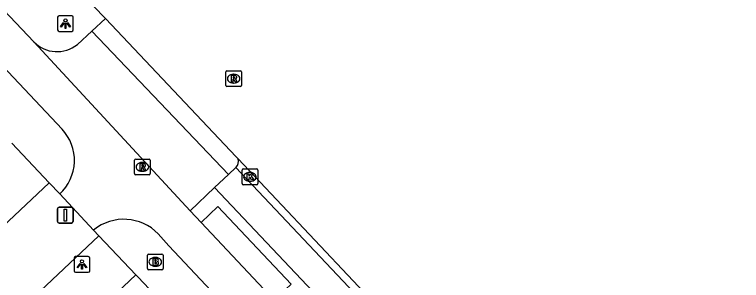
# Model space of a CAD drawing. Extents: x 162542 to 163144, y 380786 to 381511.
# Drawn here: x 162954.86 to 163001.13, y 381401.83 to 381418.74 of the extents above; entities that cross this region are included whole.
import ezdxf

# ---------------------------------------------------------------- set-up
doc = ezdxf.new("R2010")
doc.units = 0
for name, color, linetype in [('IMGEO_Afsluitpaal', 7, 'Continuous'), ('IMGEO_Berm_open', 7, 'Continuous'), ('IMGEO_Brandkraan', 7, 'Continuous'), ('IMGEO_Fietspad_gesloten', 7, 'Continuous'), ('IMGEO_Kolk', 7, 'Continuous'), ('IMGEO_Lichtpunt', 7, 'Continuous'), ('IMGEO_Parkeervlak_open', 7, 'Continuous'), ('IMGEO_Rijbaan_lokaal_gesloten', 7, 'Continuous'), ('IMGEO_Rijbaan_lokaal_open', 7, 'Continuous'), ('IMGEO_Rioolput', 7, 'Continuous'), ('IMGEO_Voetpad_gesloten', 7, 'Continuous'), ('IMGEO_Voetpad_open', 7, 'Continuous')]:
    doc.layers.add(name, color=color, linetype=linetype)

msp = doc.modelspace()

# ---------------------------------------------------------------- linework, layer by layer
at = {"layer": 'IMGEO_Afsluitpaal'}
for p, q in [((162957.696, 381406.486), (162958.486, 381406.486)), ((162958.486, 381406.486), (162957.696, 381406.486)), ((162957.596, 381405.586), (162957.596, 381406.386)), ((162957.596, 381406.386), (162957.596, 381405.586)), ((162958.586, 381406.386), (162958.586, 381405.586)), ((162958.586, 381405.586), (162958.586, 381406.386)), ((162958.486, 381405.486), (162957.696, 381405.486)), ((162957.696, 381405.486), (162958.486, 381405.486))]:
    msp.add_line(p, q, dxfattribs=at)
msp.add_lwpolyline([(162958.016, 381406.361), (162958.166, 381406.361), (162958.166, 381405.611), (162958.016, 381405.611), (162958.016, 381406.361)], dxfattribs=at)
for centre, start, end in [((162957.696, 381406.386), 90, 180), ((162957.696, 381406.386), 90, 180), ((162958.486, 381406.386), 0, 90), ((162958.486, 381406.386), 360, 90), ((162957.696, 381405.586), 180, 270), ((162957.696, 381405.586), 180, 270), ((162958.486, 381405.586), 270, 0), ((162958.486, 381405.586), 270, 0)]:
    msp.add_arc(centre, 0.1, start, end, dxfattribs=at)
at = {"layer": 'IMGEO_Berm_open'}
msp.add_lwpolyline([(162971.389, 381400.57), (162972.467, 381401.596), (162967.802, 381406.534), (162966.735, 381405.518)], dxfattribs=at)
at = {"layer": 'IMGEO_Brandkraan'}
for p, q in [((162963.322, 381402.589), (162963.322, 381403.441)), ((162963.397, 381403.515), (162964.249, 381403.515)), ((162963.81, 381403.295), (162963.835, 381403.295)), ((162964.323, 381403.441), (162964.323, 381402.589)), ((162963.833, 381402.735), (162963.808, 381402.735)), ((162964.249, 381402.515), (162963.397, 381402.515))]:
    msp.add_line(p, q, dxfattribs=at)
for points in [[(162963.322, 381402.589), (162963.322, 381403.441)], [(162963.397, 381403.515), (162964.249, 381403.515)], [(162963.67, 381403.215), (162963.67, 381402.815), (162963.883, 381402.815)], [(162963.901, 381403.215), (162963.67, 381403.215)], [(162964.323, 381403.441), (162964.323, 381402.589)], [(162963.849, 381403.134), (162963.795, 381403.134), (162963.795, 381403.058)], [(162963.795, 381403.058), (162963.848, 381403.058)], [(162963.857, 381402.982), (162963.795, 381402.982), (162963.795, 381402.901)], [(162963.795, 381402.901), (162963.857, 381402.901)], [(162964.249, 381402.515), (162963.397, 381402.515)]]:
    msp.add_lwpolyline(points, dxfattribs=at)
for centre, radius, start, end in [((162963.399, 381403.439), 0.0765, 91.552, 178.448), ((162963.399, 381403.439), 0.0765, 91.552, 178.448), ((162963.905, 381403.07), 0.145, 59.4692, 91.5367), ((162963.93, 381403.117), 0.0922, 285.5137, 58.1501), ((162964.247, 381403.439), 0.0765, 1.552, 88.448), ((162964.247, 381403.439), 0.0765, 1.552, 88.448), ((162963.85, 381403.096), 0.0379, 267.8285, 90.9355), ((162963.858, 381402.941), 0.0404, 269.8759, 90.5077), ((162963.889, 381403.066), 0.251, 268.6676, 293.5347), ((162963.935, 381402.925), 0.105, 301.3115, 78.989), ((162963.399, 381402.591), 0.0765, 181.552, 268.448), ((162963.399, 381402.591), 0.0765, 181.552, 268.448), ((162964.247, 381402.591), 0.0765, 271.552, 358.448), ((162964.247, 381402.591), 0.0765, 271.552, 358.448)]:
    msp.add_arc(centre, radius, start, end, dxfattribs=at)
for centre, major_axis, ratio, start_param, end_param in [((162963.809, 381403.015), (-0.387, 0.002), 0.722429, 4.712389, 7.853982), ((162963.834, 381403.015), (-0.39, 0.002), 0.717154, 1.570796, 4.712389)]:
    msp.add_ellipse(centre, major_axis=major_axis, ratio=ratio, start_param=start_param, end_param=end_param, dxfattribs=at)
at = {"layer": 'IMGEO_Fietspad_gesloten'}
for points in [[(162957.886, 381411.451), (162910.11, 381462.135), (162880.899, 381493.236), (162880.222, 381493.944)], [(162952.639, 381420.664), (162956.091, 381417.005)], [(162956.091, 381417.005), (162966.037, 381406.271)], [(162966.037, 381406.271), (162966.735, 381405.518)], [(162966.735, 381405.518), (162971.389, 381400.57)], [(163031.58, 381332.883), (163031.061, 381333.507), (163029.021, 381335.741), (162999.586, 381366.961), (162964.692, 381404.043), (162964.015, 381404.795)]]:
    msp.add_lwpolyline(points, dxfattribs=at)
for centre, radius, start, end in [((162955.799, 381409.466), 2.881, 312.3461, 43.561), ((162961.824, 381402.669), 3.053, 44.1354, 129.0778)]:
    msp.add_arc(centre, radius, start, end, dxfattribs=at)
at = {"layer": 'IMGEO_Kolk'}
for p, q in [((162969.344, 381407.996), (162969.344, 381408.848)), ((162969.419, 381408.922), (162970.271, 381408.922)), ((162970.345, 381408.848), (162970.345, 381407.996)), ((162969.832, 381408.702), (162969.857, 381408.702)), ((162970.271, 381407.922), (162969.419, 381407.922)), ((162969.855, 381408.142), (162969.83, 381408.142))]:
    msp.add_line(p, q, dxfattribs=at)
for points in [[(162969.344, 381407.996), (162969.344, 381408.848)], [(162969.419, 381408.922), (162970.271, 381408.922)], [(162970.345, 381408.848), (162970.345, 381407.996)], [(162969.665, 381408.622), (162969.788, 381408.622), (162969.788, 381408.471), (162969.918, 381408.622), (162970.082, 381408.622), (162969.936, 381408.471), (162970.089, 381408.222), (162969.937, 381408.222), (162969.852, 381408.386), (162969.788, 381408.319), (162969.788, 381408.222), (162969.665, 381408.222), (162969.665, 381408.622)], [(162970.271, 381407.922), (162969.419, 381407.922)]]:
    msp.add_lwpolyline(points, dxfattribs=at)
for centre, start, end in [((162969.421, 381408.846), 91.552, 178.448), ((162969.421, 381408.846), 91.552, 178.448), ((162970.269, 381408.846), 1.552, 88.448), ((162970.269, 381408.846), 1.552, 88.448), ((162969.421, 381407.998), 181.552, 268.448), ((162969.421, 381407.998), 181.552, 268.448), ((162970.269, 381407.998), 271.552, 358.448), ((162970.269, 381407.998), 271.552, 358.448)]:
    msp.add_arc(centre, 0.0765, start, end, dxfattribs=at)
for centre, major_axis, ratio, start_param, end_param in [((162969.831, 381408.422), (-0.387, 0.002), 0.722429, 4.712389, 7.853982), ((162969.856, 381408.422), (-0.39, 0.002), 0.717154, 1.570796, 4.712389)]:
    msp.add_ellipse(centre, major_axis=major_axis, ratio=ratio, start_param=start_param, end_param=end_param, dxfattribs=at)
at = {"layer": 'IMGEO_Lichtpunt'}
for p, q in [((162957.609, 381418.573), (162957.609, 381417.766)), ((162957.609, 381418.573), (162957.609, 381417.766)), ((162958.511, 381418.668), (162957.703, 381418.668)), ((162958.511, 381418.668), (162957.703, 381418.668)), ((162958.605, 381417.766), (162958.605, 381418.573)), ((162958.605, 381417.766), (162958.605, 381418.573)), ((162957.703, 381417.672), (162958.511, 381417.672)), ((162957.703, 381417.672), (162958.511, 381417.672)), ((162958.658, 381403.254), (162958.658, 381402.447)), ((162958.658, 381403.254), (162958.658, 381402.447)), ((162959.56, 381403.349), (162958.752, 381403.349)), ((162959.56, 381403.349), (162958.752, 381403.349)), ((162959.654, 381402.447), (162959.654, 381403.254)), ((162959.654, 381402.447), (162959.654, 381403.254)), ((162958.752, 381402.353), (162959.56, 381402.353)), ((162958.752, 381402.353), (162959.56, 381402.353))]:
    msp.add_line(p, q, dxfattribs=at)
for points in [[(162957.983, 381418.237), (162958.022, 381418.209), (162957.834, 381417.947), (162957.796, 381417.974), (162957.983, 381418.237)], [(162958.085, 381418.189), (162958.132, 381418.189), (162958.132, 381417.867), (162958.085, 381417.867), (162958.085, 381418.189)], [(162958.195, 381418.209), (162958.233, 381418.236), (162958.42, 381417.974), (162958.381, 381417.946), (162958.195, 381418.209)], [(162959.032, 381402.918), (162959.071, 381402.89), (162958.883, 381402.628), (162958.845, 381402.655), (162959.032, 381402.918)], [(162959.134, 381402.87), (162959.181, 381402.87), (162959.181, 381402.548), (162959.134, 381402.548), (162959.134, 381402.87)], [(162959.244, 381402.89), (162959.282, 381402.917), (162959.469, 381402.655), (162959.43, 381402.627), (162959.244, 381402.89)]]:
    msp.add_lwpolyline(points, dxfattribs=at)
for centre in [(162958.108, 381418.371), (162959.157, 381403.052)]:
    msp.add_circle(centre, 0.0994, dxfattribs=at)
for centre, start, end in [((162957.703, 381418.573), 90, 180), ((162957.703, 381418.573), 90, 180), ((162958.511, 381418.573), 0, 90), ((162958.511, 381418.573), 0, 90), ((162957.703, 381417.766), 180, 270), ((162957.703, 381417.766), 180, 270), ((162958.511, 381417.766), 270, 0), ((162958.511, 381417.766), 270, 360), ((162958.752, 381403.254), 90, 180), ((162958.752, 381403.254), 90, 180), ((162959.56, 381403.254), 0, 90), ((162959.56, 381403.254), 0, 90), ((162958.752, 381402.447), 180, 270), ((162958.752, 381402.447), 180, 270), ((162959.56, 381402.447), 270, 0), ((162959.56, 381402.447), 270, 360)]:
    msp.add_arc(centre, 0.0946, start, end, dxfattribs=at)
at = {"layer": 'IMGEO_Parkeervlak_open'}
for points in [[(162968.953, 381409.023), (162990.12, 381386.604)], [(162967.597, 381407.742), (162981.223, 381393.359), (162987.332, 381386.91)]]:
    msp.add_lwpolyline(points, dxfattribs=at)
at = {"layer": 'IMGEO_Rijbaan_lokaal_gesloten'}
for points in [[(162958.147, 381421.118), (162959.133, 381420.073), (162960.647, 381418.489)], [(162960.647, 381418.489), (162968.965, 381409.691), (162969.089, 381409.559)], [(162969.089, 381409.559), (162991.047, 381386.293)]]:
    msp.add_lwpolyline(points, dxfattribs=at)
at = {"layer": 'IMGEO_Rijbaan_lokaal_open'}
for points in [[(162940.774, 381392.711), (162957.068, 381408.051)], [(162957.068, 381408.051), (162957.739, 381407.337)], [(162959.9, 381405.039), (162957.739, 381407.337)], [(162959.9, 381405.039), (162960.24, 381404.678)], [(162960.24, 381404.678), (162943.864, 381389.281)]]:
    msp.add_lwpolyline(points, dxfattribs=at)
at = {"layer": 'IMGEO_Rioolput'}
for p, q in [((162968.31, 381414.241), (162968.31, 381415.093)), ((162968.385, 381415.167), (162969.237, 381415.167)), ((162968.798, 381414.947), (162968.823, 381414.947)), ((162969.311, 381415.093), (162969.311, 381414.241)), ((162968.821, 381414.387), (162968.796, 381414.387)), ((162969.237, 381414.167), (162968.385, 381414.167)), ((162962.502, 381408.629), (162962.502, 381409.481)), ((162962.577, 381409.555), (162963.429, 381409.555)), ((162962.99, 381409.335), (162963.015, 381409.335)), ((162963.503, 381409.481), (162963.503, 381408.629)), ((162963.013, 381408.775), (162962.988, 381408.775)), ((162963.429, 381408.555), (162962.577, 381408.555))]:
    msp.add_line(p, q, dxfattribs=at)
for points in [[(162968.31, 381414.241), (162968.31, 381415.093)], [(162968.385, 381415.167), (162969.237, 381415.167)], [(162968.899, 381414.865), (162968.647, 381414.867), (162968.647, 381414.467)], [(162968.825, 381414.786), (162968.771, 381414.786), (162968.771, 381414.705)], [(162969.311, 381415.093), (162969.311, 381414.241)], [(162968.647, 381414.467), (162968.771, 381414.467), (162968.771, 381414.629), (162968.782, 381414.629)], [(162968.771, 381414.705), (162968.823, 381414.705)], [(162968.829, 381414.6), (162968.9, 381414.467), (162969.04, 381414.467), (162968.975, 381414.593)], [(162969.237, 381414.167), (162968.385, 381414.167)], [(162962.502, 381408.629), (162962.502, 381409.481)], [(162962.577, 381409.555), (162963.429, 381409.555)], [(162963.091, 381409.253), (162962.839, 381409.255), (162962.839, 381408.855)], [(162963.503, 381409.481), (162963.503, 381408.629)], [(162962.839, 381408.855), (162962.963, 381408.855), (162962.963, 381409.017), (162962.974, 381409.017)], [(162963.017, 381409.174), (162962.963, 381409.174), (162962.963, 381409.093)], [(162962.963, 381409.093), (162963.015, 381409.093)], [(162963.021, 381408.988), (162963.092, 381408.855), (162963.232, 381408.855), (162963.167, 381408.981)], [(162963.429, 381408.555), (162962.577, 381408.555)]]:
    msp.add_lwpolyline(points, dxfattribs=at)
for centre, radius, start, end in [((162968.387, 381415.091), 0.0765, 91.552, 178.448), ((162968.387, 381415.091), 0.0765, 91.552, 178.448), ((162968.831, 381414.69), 0.0964, 77.0061, 93.1865), ((162968.845, 381414.747), 0.0378, 276.6634, 79.6772), ((162968.898, 381414.755), 0.109, 350.3612, 89.416), ((162969.235, 381415.091), 0.0765, 1.552, 88.448), ((162969.235, 381415.091), 0.0765, 1.552, 88.448), ((162968.781, 381414.576), 0.0533, 26.0293, 88.6989), ((162968.807, 381414.894), 0.19, 274.7715, 282.9687), ((162968.896, 381414.755), 0.112, 277.5842, 350.9817), ((162968.88, 381414.54), 0.108, 29.5134, 73.7905), ((162968.387, 381414.243), 0.0765, 181.552, 268.448), ((162968.387, 381414.243), 0.0765, 181.552, 268.448), ((162969.235, 381414.243), 0.0765, 271.552, 358.448), ((162969.235, 381414.243), 0.0765, 271.552, 358.448), ((162962.579, 381409.479), 0.0765, 91.552, 178.448), ((162962.579, 381409.479), 0.0765, 91.552, 178.448), ((162963.09, 381409.143), 0.109, 350.3612, 89.416), ((162963.427, 381409.479), 0.0765, 1.552, 88.448), ((162963.427, 381409.479), 0.0765, 1.552, 88.448), ((162962.973, 381408.964), 0.0533, 26.0293, 88.6989), ((162962.999, 381409.282), 0.19, 274.7715, 282.9687), ((162963.023, 381409.078), 0.0964, 77.0061, 93.1865), ((162963.037, 381409.135), 0.0378, 276.6634, 79.6772), ((162963.088, 381409.143), 0.112, 277.5842, 350.9817), ((162963.072, 381408.928), 0.108, 29.5134, 73.7905), ((162962.579, 381408.631), 0.0765, 181.552, 268.448), ((162962.579, 381408.631), 0.0765, 181.552, 268.448), ((162963.427, 381408.631), 0.0765, 271.552, 358.448), ((162963.427, 381408.631), 0.0765, 271.552, 358.448)]:
    msp.add_arc(centre, radius, start, end, dxfattribs=at)
for centre, major_axis, ratio, start_param, end_param in [((162968.797, 381414.667), (-0.387, 0.002), 0.722429, 4.712389, 7.853982), ((162968.822, 381414.667), (-0.39, 0.002), 0.717154, 1.570796, 4.712389), ((162962.989, 381409.055), (-0.387, 0.002), 0.722429, 4.712389, 7.853982), ((162963.014, 381409.055), (-0.39, 0.002), 0.717154, 1.570796, 4.712389)]:
    msp.add_ellipse(centre, major_axis=major_axis, ratio=ratio, start_param=start_param, end_param=end_param, dxfattribs=at)
at = {"layer": 'IMGEO_Voetpad_gesloten'}
for points in [[(162959.784, 381417.691), (162958.865, 381416.839)], [(162968.485, 381408.58), (162959.784, 381417.691)], [(162967.597, 381407.742), (162968.485, 381408.58)], [(162966.037, 381406.271), (162967.597, 381407.742)]]:
    msp.add_lwpolyline(points, dxfattribs=at)
msp.add_arc((162957.57, 381418.457), 2.072, 224.4739, 308.677, dxfattribs=at)
at = {"layer": 'IMGEO_Voetpad_open'}
for points in [[(162960.647, 381418.489), (162959.784, 381417.691)], [(162954.701, 381410.568), (162957.068, 381408.051)], [(162968.953, 381409.023), (162968.485, 381408.58)], [(162968.964, 381409.033), (162968.953, 381409.023)], [(162962.582, 381402.201), (162960.24, 381404.678)], [(162962.582, 381402.201), (162946.196, 381386.74)], [(162964.049, 381400.65), (162963.823, 381400.892), (162962.715, 381402.061), (162962.582, 381402.201)]]:
    msp.add_lwpolyline(points, dxfattribs=at)
msp.add_arc((162968.609, 381409.395), 0.507, 314.3975, 18.8666, dxfattribs=at)

doc.saveas('drawing.dxf')
